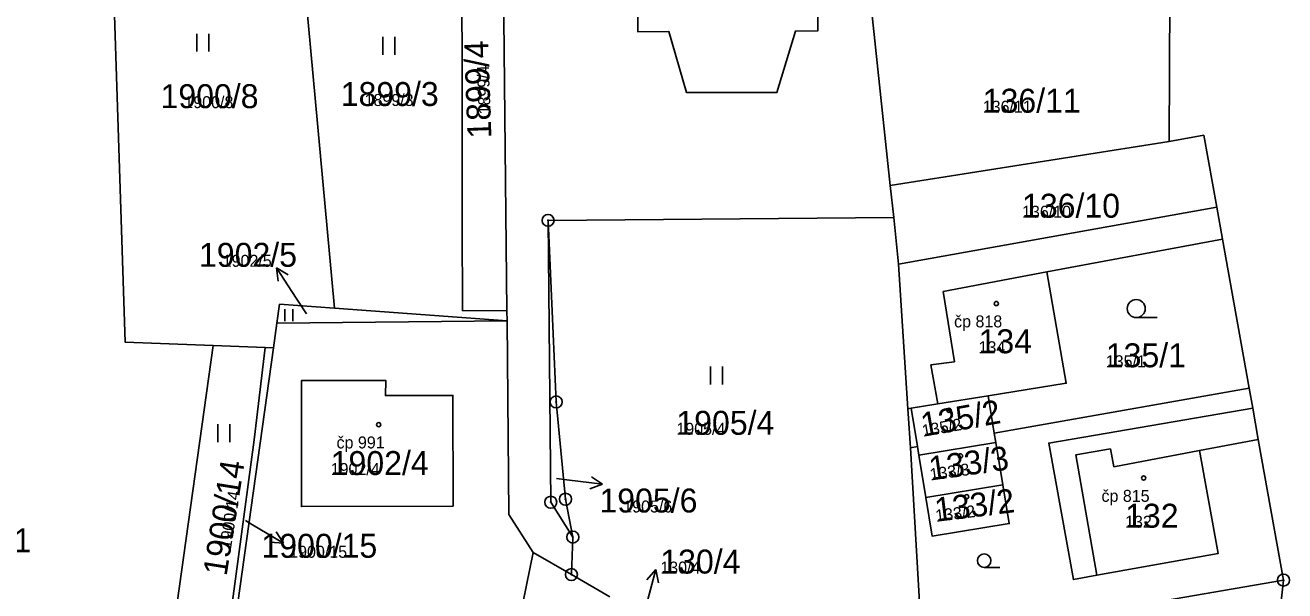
# Model space of a CAD drawing. Extents: x -763628 to -761565, y -976033 to -973833.
# Drawn here: x -762861.1 to -762756, y -974843.2 to -974795.9 of the extents above; entities that cross this region are included whole.
import ezdxf

# ---------------------------------------------------------------- set-up
doc = ezdxf.new("R2010")
doc.units = 0
for name, color, linetype in [('KN_cisla parcel 1000', 7, 'Continuous'), ('KN_cisla parcel 500', 7, 'Continuous'), ('KN_cisla parcel znacky', 7, 'Continuous'), ('KN_cisla popisna 500', 7, 'Continuous'), ('KN_hranice parcel', 7, 'Continuous'), ('KN_vnitrni kresba parcel', 7, 'Continuous'), ('KN_znacky bodu BP', 7, 'Continuous'), ('KN_znacky budov', 7, 'Continuous'), ('KN_znacky kultur', 7, 'Continuous')]:
    doc.layers.add(name, color=color, linetype=linetype)

msp = doc.modelspace()

# ---------------------------------------------------------------- linework, layer by layer
at = {"layer": 'KN_cisla parcel znacky'}
for p, q in [((-762838.51, -974818.74), (-762840.14, -974816.22)), ((-762840.14, -974816.22), (-762839.18, -974816.79)), ((-762840.14, -974816.22), (-762840.02, -974817.34)), ((-762837.65, -974820.07), (-762838.51, -974818.74)), ((-762816.78, -974833.82), (-762815.91, -974833.92)), ((-762815.91, -974833.92), (-762812.93, -974834.29)), ((-762812.93, -974834.29), (-762813.99, -974834.66)), ((-762812.93, -974834.29), (-762813.86, -974833.67)), ((-762842.74, -974837.32), (-762842.15, -974837.67)), ((-762842.15, -974837.67), (-762839.58, -974839.22)), ((-762839.58, -974839.22), (-762840.18, -974838.27)), ((-762839.58, -974839.22), (-762840.69, -974839.13)), ((-762809.27, -974844.32), (-762808.49, -974841.42)), ((-762808.49, -974841.42), (-762809.24, -974842.26)), ((-762808.49, -974841.42), (-762808.27, -974842.52))]:
    msp.add_line(p, q, dxfattribs=at)
at = {"layer": 'KN_hranice parcel'}
for p, q in [((-762765.5, -974775.07), (-762765.65, -974805.67)), ((-762835.32, -974819.58), (-762839.02, -974779.31)), ((-762788.93, -974809.33), (-762791.12, -974788.83)), ((-762765.65, -974805.67), (-762788.93, -974809.33)), ((-762788.64, -974812.01), (-762788.93, -974809.33)), ((-762761.68, -974811.14), (-762788.23, -974815.9)), ((-762761.21, -974813.81), (-762761.68, -974811.14)), ((-762817.49, -974812.25), (-762788.64, -974812.01)), ((-762788.23, -974815.9), (-762788.64, -974812.01)), ((-762758.97, -974826.27), (-762761.21, -974813.81)), ((-762788.23, -974815.9), (-762787.45, -974827.98)), ((-762840.11, -974820.84), (-762839.89, -974819.24)), ((-762839.89, -974819.24), (-762835.32, -974819.58)), ((-762835.32, -974819.58), (-762820.91, -974820.64)), ((-762840.11, -974820.84), (-762840.4, -974822.89)), ((-762820.91, -974820.64), (-762840.11, -974820.84)), ((-762820.91, -974820.64), (-762820.92, -974819.81)), ((-762820.91, -974820.64), (-762820.75, -974836.81)), ((-762849.26, -974850.02), (-762845.45, -974822.7)), ((-762845.45, -974822.7), (-762841.11, -974822.86)), ((-762840.4, -974822.89), (-762844.22, -974850.27)), ((-762841.11, -974822.86), (-762840.4, -974822.89)), ((-762780.75, -974826.9), (-762780.25, -974830.02)), ((-762758.97, -974826.27), (-762780.25, -974830.02)), ((-762758.67, -974827.94), (-762758.97, -974826.27)), ((-762787.45, -974827.98), (-762787.24, -974831.25)), ((-762758.21, -974830.55), (-762758.67, -974827.94)), ((-762780.25, -974830.02), (-762780.12, -974830.8)), ((-762787.24, -974831.25), (-762786.3, -974847.47)), ((-762780.12, -974830.8), (-762786.55, -974831.86)), ((-762780.12, -974830.8), (-762779.53, -974834.34)), ((-762756.11, -974842.3), (-762758.21, -974830.55)), ((-762785.96, -974835.4), (-762786.55, -974831.86)), ((-762779.53, -974834.34), (-762785.96, -974835.4)), ((-762820.75, -974836.81), (-762818.74, -974839.98)), ((-762815.54, -974841.83), (-762815.42, -974838.7)), ((-762818.74, -974839.98), (-762822.41, -974858.26)), ((-762818.74, -974839.98), (-762815.54, -974841.83)), ((-762815.54, -974841.83), (-762812.34, -974843.68)), ((-762756.11, -974842.3), (-762772.57, -974845.14)), ((-762759.38, -974873.09), (-762756.11, -974842.3))]:
    msp.add_line(p, q, dxfattribs=at)
for points in [[(-762845.45, -974822.7), (-762852.77, -974822.43), (-762854.24, -974778.01)], [(-762820.92, -974819.81), (-762824.64, -974819.79), (-762824.65, -974812.49), (-762824.69, -974780.54)], [(-762821.51, -974780.81), (-762821.22, -974789.97), (-762820.92, -974819.81)], [(-762810, -974790.97), (-762816.43, -974790.99), (-762816.76, -974790.94), (-762816.77, -974781.31), (-762793.62, -974781.25), (-762793.66, -974780.77), (-762793.38, -974780.75), (-762793.03, -974784.82), (-762793.04, -974790.38), (-762794.97, -974790.42), (-762794.98, -974796.43), (-762796.85, -974796.45), (-762798.39, -974801.56), (-762805.94, -974801.56), (-762807.4, -974796.49), (-762810, -974796.5), (-762810, -974790.97)], [(-762765.65, -974805.67), (-762762.76, -974805.15), (-762761.68, -974811.14)], [(-762815.42, -974838.7), (-762817.26, -974835.79), (-762817.49, -974812.25)], [(-762817.49, -974812.25), (-762816.81, -974827.42), (-762816.03, -974835.54), (-762815.42, -974838.7)], [(-762780.75, -974826.9), (-762774.24, -974825.86), (-762775.87, -974816.56), (-762761.21, -974813.81)], [(-762844.22, -974850.27), (-762844.64, -974850.08), (-762842.02, -974830.57), (-762841.11, -974822.86)], [(-762825.4, -974836.12), (-762825.43, -974826.87), (-762831.06, -974826.89), (-762831.02, -974825.63), (-762838.07, -974825.63), (-762838.07, -974836.16), (-762825.4, -974836.12)], [(-762787.45, -974827.98), (-762787.18, -974827.94), (-762784.97, -974827.58), (-762780.75, -974826.9)], [(-762758.67, -974827.94), (-762775.7, -974830.85), (-762773.64, -974842.25), (-762771.68, -974841.89), (-762761.56, -974840.07), (-762763.11, -974831.48), (-762758.21, -974830.55)], [(-762786.55, -974831.86), (-762786.66, -974831.14), (-762787.24, -974831.25)], [(-762779.53, -974834.34), (-762779, -974837.58), (-762785.43, -974838.64), (-762785.96, -974835.4)]]:
    msp.add_lwpolyline(points, dxfattribs=at)
at = {"layer": 'KN_vnitrni kresba parcel'}
for p, q in [((-762775.87, -974816.56), (-762784.51, -974818.19)), ((-762784.51, -974818.19), (-762783.57, -974824.07)), ((-762783.57, -974824.07), (-762785.55, -974824.32)), ((-762785.55, -974824.32), (-762784.97, -974827.58)), ((-762787.18, -974827.94), (-762786.66, -974831.14)), ((-762773.45, -974831.83), (-762770.55, -974831.34)), ((-762770.55, -974831.34), (-762770.28, -974832.84)), ((-762771.68, -974841.89), (-762773.45, -974831.83)), ((-762770.28, -974832.84), (-762763.11, -974831.48))]:
    msp.add_line(p, q, dxfattribs=at)
at = {"layer": 'KN_znacky bodu BP'}
for centre, radius in [((-762817.49, -974812.25), 0.5), ((-762817.49, -974812.25), 0.0303), ((-762816.81, -974827.42), 0.5), ((-762816.81, -974827.42), 0.0303), ((-762817.26, -974835.79), 0.5), ((-762816.03, -974835.54), 0.5), ((-762816.03, -974835.54), 0.0303), ((-762817.26, -974835.79), 0.0303), ((-762815.42, -974838.7), 0.5), ((-762815.42, -974838.7), 0.0303), ((-762815.54, -974841.83), 0.5), ((-762815.54, -974841.83), 0.0303), ((-762756.11, -974842.3), 0.5), ((-762756.11, -974842.3), 0.0303)]:
    msp.add_circle(centre, radius, dxfattribs=at)
at = {"layer": 'KN_znacky budov'}
for centre in [(-762780.08, -974819.2), (-762784.02, -974828.12), (-762831.62, -974829.31), (-762783.07, -974831.92), (-762767.78, -974833.77), (-762782.55, -974835.33)]:
    msp.add_circle(centre, 0.175, dxfattribs=at)
at = {"layer": 'KN_znacky kultur'}
for p, q in [((-762846.8, -974798.16), (-762846.8, -974796.66)), ((-762845.8, -974798.16), (-762845.8, -974796.66)), ((-762831.27, -974798.43), (-762831.27, -974796.93)), ((-762830.27, -974798.43), (-762830.27, -974796.93)), ((-762839.46, -974820.67), (-762839.46, -974819.67)), ((-762838.79, -974820.67), (-762838.79, -974819.67)), ((-762768.4, -974820.37), (-762766.65, -974820.37)), ((-762803.94, -974825.96), (-762803.94, -974824.46)), ((-762802.94, -974825.96), (-762802.94, -974824.46)), ((-762845.04, -974830.77), (-762845.04, -974829.27)), ((-762844.04, -974830.77), (-762844.04, -974829.27)), ((-762781.1, -974841.23), (-762779.78, -974841.23))]:
    msp.add_line(p, q, dxfattribs=at)
for centre, radius in [((-762768.4, -974819.62), 0.75), ((-762781.09, -974840.67), 0.562)]:
    msp.add_circle(centre, radius, dxfattribs=at)

# ---------------------------------------------------------------- texts
at = {"layer": 'KN_cisla parcel 1000'}
for s, rotation, p in [('1899/4', 92, (-762822.21, -974805.38)), ('135/2', 10, (-762786.19, -974830.33)), ('133/3', 8, (-762785.56, -974833.98)), ('1900/14', 81, (-762844.32, -974842.01)), ('133/2', 7, (-762785.1, -974837.43))]:
    msp.add_text(s, height=2, rotation=rotation, dxfattribs=at).set_placement(p)
for s, p in [('1900/8', (-762849.83, -974802.88)), ('1899/3', (-762834.79, -974802.7)), ('136/11', (-762781.21, -974803.26)), ('136/10', (-762777.93, -974812.03)), ('1902/5', (-762846.62, -974816.13)), ('134', (-762781.56, -974823.35)), ('135/1', (-762770.94, -974824.52)), ('1905/4', (-762806.78, -974830.16)), ('1902/4', (-762835.63, -974833.52)), ('1905/6', (-762813.2, -974836.65)), ('132', (-762769.33, -974837.92)), ('1900/11', (-762870.28, -974839.98)), ('1900/15', (-762841.41, -974840.43)), ('130/4', (-762808.12, -974841.75))]:
    msp.add_text(s, height=2, dxfattribs=at).set_placement(p)
at = {"layer": 'KN_cisla parcel 500'}
for s, rotation, p in [('1899/4', 92, (-762822.28, -974803.38)), ('135/2', 10, (-762786.19, -974830.33)), ('133/3', 8, (-762785.56, -974833.98)), ('1900/14', 81, (-762843.95, -974839.71)), ('133/2', 7, (-762785.1, -974837.43))]:
    msp.add_text(s, height=1, rotation=rotation, dxfattribs=at).set_placement(p)
for s, p in [('1900/8', (-762847.84, -974802.88)), ('1899/3', (-762832.8, -974802.7)), ('136/11', (-762781.21, -974803.26)), ('136/10', (-762777.93, -974812.03)), ('1902/5', (-762844.64, -974816.13)), ('134', (-762781.56, -974823.35)), ('135/1', (-762770.94, -974824.52)), ('1905/4', (-762806.78, -974830.16)), ('1902/4', (-762835.63, -974833.52)), ('1905/6', (-762811.21, -974836.65)), ('132', (-762769.33, -974837.92)), ('1900/15', (-762839.09, -974840.43)), ('130/4', (-762808.12, -974841.75))]:
    msp.add_text(s, height=1, dxfattribs=at).set_placement(p)
at = {"layer": 'KN_cisla popisna 500'}
for s, p in [('čp 818', (-762783.6, -974821.19)), ('čp 991', (-762835.14, -974831.3)), ('čp 815', (-762771.3, -974835.76))]:
    msp.add_text(s, height=1, dxfattribs=at).set_placement(p)

doc.saveas('drawing.dxf')
